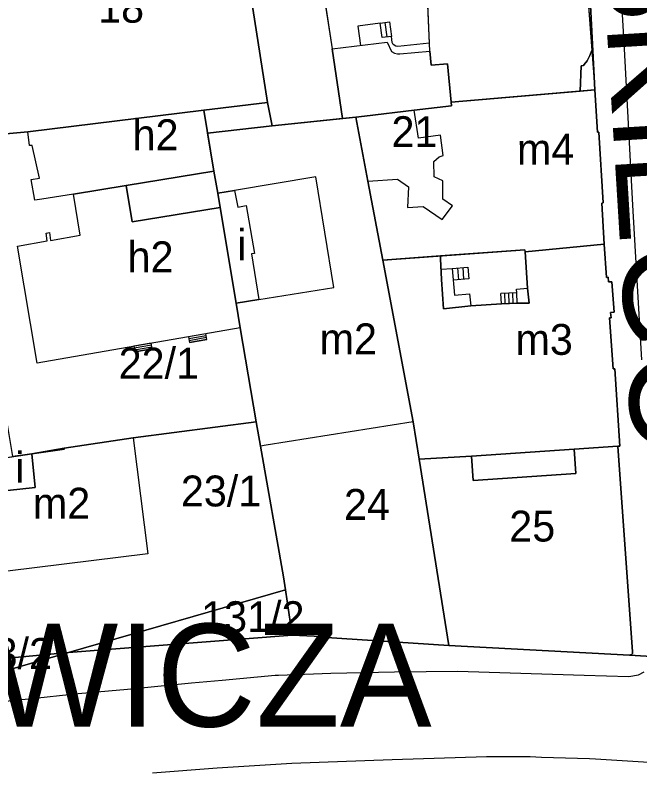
# Model space of a CAD drawing. Extents: x -304109 to -273954, y 21500 to 39796.
# Drawn here: x -294223.4 to -294162.7, y 32084.4 to 32157.8 of the extents above; entities that cross this region are included whole.
import ezdxf

# ---------------------------------------------------------------- set-up
doc = ezdxf.new("R2010")
doc.units = 0
for name, color, linetype in [('Budynki', 7, 'Continuous'), ('Budynki - opisy', 7, 'Continuous'), ('Działki', 7, 'Continuous'), ('Działki - numery', 7, 'Continuous'), ('krawedzie_ulic', 7, 'Continuous'), ('Level 43', 7, 'Continuous'), ('nazwy_ulic', 7, 'Continuous')]:
    doc.layers.add(name, color=color, linetype=linetype)

msp = doc.modelspace()

# ---------------------------------------------------------------- linework, layer by layer
at = {"layer": 'Budynki'}
for points in [[(-294195.1, 32170.92), (-294192.61, 32154.48), (-294187.26, 32155.12), (-294186.85, 32154.22), (-294186.55, 32154.05), (-294186.27, 32153.99), (-294186.04, 32153.98), (-294183.1, 32154.24), (-294183.35, 32159.63)], [(-294168.11, 32164.42), (-294167.36, 32154.32), (-294167.07, 32150.48), (-294168.49, 32150.358), (-294181.05, 32149.28), (-294181.02, 32148.93), (-294184.62, 32148.52), (-294189.47, 32147.93), (-294190.31, 32147.84), (-294191.59, 32147.708), (-294198.44, 32147), (-294198.88, 32149.27), (-294201.2, 32164.05)]]:
    msp.add_lwpolyline(points, dxfattribs=at)
for points in [[(-294173.86, 32134.76), (-294173.87, 32134.94), (-294182.08, 32134.34), (-294187.68, 32133.93), (-294189.13, 32141.62), (-294186.25, 32141.81), (-294185.17, 32141.06), (-294185.29, 32139.05), (-294183.76, 32139.15), (-294181.92, 32137.9), (-294180.9, 32139.23), (-294181.84, 32139.88), (-294181.84, 32141.65), (-294182.68, 32142.04), (-294182.71, 32143.52), (-294182.19, 32143.98), (-294181.8, 32144.1), (-294182.08, 32146.08), (-294184.22, 32145.78), (-294184.62, 32148.52), (-294181.02, 32148.93), (-294181.05, 32149.28), (-294168.49, 32150.358), (-294167.07, 32150.48), (-294166.82, 32146.38), (-294166.67, 32146.39), (-294166.25, 32139.5), (-294166.4, 32139.49), (-294166.16, 32135.5)], [(-294217.76, 32140.36), (-294220.83, 32139.87), (-294221.51, 32139.76), (-294221.85, 32141.76), (-294221.04, 32141.9), (-294221.75, 32145.08), (-294222.01, 32145.08), (-294222.17, 32146.42), (-294205.08, 32148.5), (-294198.88, 32149.27), (-294198.44, 32147), (-294204.709, 32146.281), (-294204.09, 32142.58), (-294212.62, 32141.19)], [(-294201.54, 32127.35), (-294201.94, 32129.74), (-294199.73, 32130.1), (-294192.43, 32131.29), (-294194.19, 32142.04), (-294202.1, 32140.71), (-294203.73, 32140.44), (-294204.09, 32142.58), (-294204.709, 32146.281), (-294198.44, 32147), (-294191.59, 32147.708), (-294190.31, 32147.84), (-294189.13, 32141.62), (-294187.68, 32133.93), (-294184.72, 32118.21), (-294199.02, 32115.96), (-294199.58, 32115.86), (-294199.98, 32118.23)], [(-294201.54, 32127.35), (-294221.29, 32123.93), (-294223.2, 32135.3), (-294220.29, 32135.8), (-294220.41, 32136.56), (-294220.09, 32136.62), (-294219.97, 32135.86), (-294217.11, 32136.36), (-294217.76, 32140.36), (-294212.62, 32141.19), (-294204.09, 32142.58), (-294203.73, 32140.44), (-294203.496, 32139.041), (-294201.94, 32129.74)], [(-294202.1, 32140.71), (-294201.77, 32139.09), (-294200.95, 32139.26), (-294200.15, 32134.59), (-294200.46, 32134.54), (-294199.73, 32130.1), (-294201.94, 32129.74), (-294203.496, 32139.041), (-294203.73, 32140.44)], [(-294182.08, 32134.34), (-294182.07, 32134.16), (-294182.06, 32134.05), (-294181.97, 32132.05), (-294181.79, 32129.2), (-294179.14, 32129.49), (-294176.15, 32129.69), (-294174.58, 32129.75), (-294173.46, 32129.75), (-294173.63, 32131.2), (-294173.86, 32134.76), (-294166.16, 32135.5), (-294165.93, 32132.26), (-294165.78, 32132.27), (-294165.75, 32131.82), (-294165.42, 32131.84), (-294165.21, 32128.87), (-294165.54, 32128.85), (-294165.5, 32128.33), (-294165.65, 32128.32), (-294165.29, 32123.37), (-294165.14, 32123.37), (-294164.63, 32115.85), (-294164.83, 32115.84), (-294169.07, 32115.55), (-294168.91, 32113.2), (-294178.89, 32112.53), (-294179.05, 32114.87), (-294184.14, 32114.59), (-294184.72, 32118.21), (-294187.68, 32133.93)], [(-294221.8, 32115.11), (-294218.63, 32115.56), (-294218.64, 32115.67), (-294211.94, 32116.66), (-294210.51, 32105.4), (-294237.83, 32102.01), (-294239.56, 32108.98), (-294230.57, 32110.76), (-294229.06, 32110.93), (-294224.15, 32111.53), (-294221.48, 32111.85)], [(-294224.15, 32111.53), (-294224.6, 32114.7), (-294221.8, 32115.11), (-294221.48, 32111.85)]]:
    msp.add_lwpolyline(points, close=True, dxfattribs=at)
at = {"layer": 'Działki'}
for points in [[(-294190.31, 32147.84), (-294198.44, 32147), (-294198.88, 32149.27), (-294201.2, 32164.05), (-294203.18, 32177.17), (-294203.23, 32177.49), (-294196.25, 32178.5), (-294191.42, 32179.2), (-294191.35, 32178.43), (-294190.82, 32174.53), (-294190.05, 32169.37), (-294189.09, 32162.93), (-294183.46, 32163.33), (-294168.11, 32164.42), (-294167.8, 32164.44), (-294167.07, 32150.48), (-294181.05, 32149.28), (-294181.02, 32148.93), (-294184.62, 32148.52), (-294189.47, 32147.93)], [(-294252.22, 32159.22), (-294234.23, 32160.81), (-294230.35, 32161.15), (-294228.84, 32161.28), (-294222.69, 32162), (-294201.2, 32164.05), (-294198.88, 32149.27), (-294205.08, 32148.5), (-294222.17, 32146.42), (-294225.41, 32146.12), (-294228.1, 32145.68), (-294228.79, 32145.57), (-294248.87, 32142.49)], [(-294190.31, 32147.84), (-294189.47, 32147.93), (-294184.62, 32148.52), (-294181.02, 32148.93), (-294181.05, 32149.28), (-294167.07, 32150.48), (-294166.82, 32146.38), (-294166.67, 32146.39), (-294166.25, 32139.5), (-294166.4, 32139.49), (-294166.16, 32135.5), (-294173.86, 32134.76), (-294173.87, 32134.94), (-294187.68, 32133.93), (-294189.13, 32141.62)], [(-294198.88, 32149.27), (-294198.44, 32147), (-294190.31, 32147.84), (-294189.13, 32141.62), (-294187.68, 32133.93), (-294184.72, 32118.21), (-294184.14, 32114.59), (-294181.25, 32096.48), (-294193.63, 32097.28), (-294193.63, 32097.36), (-294196.5, 32097.47), (-294197.15, 32101.88), (-294197.34, 32103.14), (-294199.58, 32115.86), (-294199.98, 32118.23), (-294201.54, 32127.35), (-294201.94, 32129.74), (-294203.73, 32140.44), (-294204.09, 32142.58), (-294205.08, 32148.5)], [(-294223.64, 32114.84), (-294226.95, 32134.5), (-294227.44, 32140.39), (-294225.15, 32140.69), (-294225.48, 32143.58), (-294225.91, 32144.97), (-294225.09, 32145.3), (-294225.41, 32146.12), (-294222.17, 32146.42), (-294205.08, 32148.5), (-294204.09, 32142.58), (-294203.73, 32140.44), (-294201.94, 32129.74), (-294201.54, 32127.35), (-294199.98, 32118.23), (-294211.94, 32116.66), (-294218.64, 32115.67), (-294221.8, 32115.11)], [(-294163.71, 32095.53), (-294181.25, 32096.48), (-294184.14, 32114.59), (-294184.72, 32118.21), (-294187.68, 32133.93), (-294173.87, 32134.94), (-294173.86, 32134.76), (-294166.16, 32135.5), (-294165.93, 32132.26), (-294165.78, 32132.27), (-294165.75, 32131.82), (-294165.42, 32131.84), (-294165.21, 32128.87), (-294165.54, 32128.85), (-294165.5, 32128.33), (-294165.65, 32128.32), (-294165.29, 32123.37), (-294165.14, 32123.37), (-294164.63, 32115.85), (-294164.83, 32115.84), (-294163.41, 32095.87), (-294163.43, 32095.7), (-294163.52, 32095.61)], [(-294239.56, 32108.98), (-294230.57, 32110.76), (-294226.37, 32114.43), (-294224.6, 32114.7), (-294223.64, 32114.84), (-294221.8, 32115.11), (-294218.64, 32115.67), (-294211.94, 32116.66), (-294199.98, 32118.23), (-294199.58, 32115.86), (-294197.34, 32103.14), (-294197.15, 32101.88), (-294218.23, 32095.8), (-294232.45, 32094.46), (-294237.83, 32102.01)], [(-294218.23, 32095.8), (-294197.15, 32101.88), (-294196.5, 32097.47)], [(-294218.23, 32095.8), (-294230.81, 32092.17), (-294232.45, 32094.46)]]:
    msp.add_lwpolyline(points, close=True, dxfattribs=at)
for points in [[(-294149.05, 32094.67), (-294163.71, 32095.53), (-294163.52, 32095.61), (-294163.43, 32095.7), (-294163.41, 32095.87), (-294164.83, 32115.84), (-294164.63, 32115.85), (-294165.14, 32123.37), (-294165.29, 32123.37), (-294165.65, 32128.32), (-294165.5, 32128.33), (-294165.54, 32128.85), (-294165.21, 32128.87), (-294165.42, 32131.84), (-294165.75, 32131.82), (-294165.78, 32132.27), (-294165.93, 32132.26), (-294166.16, 32135.5), (-294166.4, 32139.49), (-294166.25, 32139.5), (-294166.67, 32146.39), (-294166.82, 32146.38), (-294167.07, 32150.48), (-294167.8, 32164.44)], [(-294265.48, 32081.96), (-294244.71, 32088.58), (-294230.81, 32092.17), (-294218.23, 32095.8), (-294196.5, 32097.47), (-294193.63, 32097.36), (-294193.63, 32097.28), (-294181.25, 32096.48), (-294163.71, 32095.53), (-294149.05, 32094.67), (-294142.52, 32094.28), (-294142.51, 32094.63), (-294121.11, 32093.45), (-294111.71, 32092.72), (-294111.65, 32093.17), (-294106.07, 32092.7), (-294106.09, 32092.5), (-294103.15, 32092.26), (-294103.13, 32092.46), (-294097.57, 32091.99), (-294097.61, 32091.53), (-294088.07, 32090.72), (-294059.77, 32089.84)]]:
    msp.add_lwpolyline(points, dxfattribs=at)
at = {"layer": 'krawedzie_ulic'}
for points in [[(-294162.501, 32124.254), (-294163.027, 32133.076), (-294163.392, 32139.292), (-294164.205, 32154.485), (-294164.794, 32165.112), (-294165.112, 32170.735), (-294165.584, 32179.866), (-294166.235, 32189.282), (-294166.698, 32196.118), (-294166.969, 32201.148), (-294167.384, 32207.648), (-294167.724, 32213.787)], [(-294227.265, 32090.79), (-294222.13, 32091.292), (-294217.279, 32091.797), (-294212.506, 32092.225), (-294206.262, 32092.848), (-294203.295, 32093.109), (-294198.153, 32093.591), (-294197.825, 32093.609), (-294192.718, 32093.802), (-294186.53, 32093.909), (-294180.392, 32093.992), (-294175.289, 32093.824), (-294168.097, 32093.589), (-294163.766, 32093.478), (-294162.831, 32093.632), (-294162.293, 32093.931)], [(-294210.05, 32084.1), (-294203.787, 32084.601), (-294196.519, 32085.032), (-294186.774, 32085.399), (-294177.596, 32085.686), (-294173.368, 32085.683), (-294172.258, 32085.615), (-294167.59, 32085.509), (-294166.997, 32085.466), (-294160.806, 32085.065), (-294156.266, 32084.757), (-294150.565, 32084.327)]]:
    msp.add_lwpolyline(points, dxfattribs=at)
at = {"layer": 'Level 43'}
for p, q in [((-294195.1, 32170.92), (-294192.61, 32154.48)), ((-294198.88, 32149.27), (-294201.2, 32164.05)), ((-294168.11, 32164.42), (-294167.36, 32154.32)), ((-294183.1, 32154.24), (-294183.35, 32159.63)), ((-294187.93, 32156.97), (-294190.1, 32156.69)), ((-294190.1, 32156.69), (-294189.86, 32154.809)), ((-294187.93, 32156.97), (-294187.021, 32157.088)), ((-294187.75, 32155.58), (-294187.93, 32156.97)), ((-294187.475, 32157.029), (-294187.294, 32155.631)), ((-294187.021, 32157.088), (-294186.84, 32155.69)), ((-294186.84, 32155.69), (-294187.75, 32155.58)), ((-294186.77, 32155.09), (-294186.84, 32155.69)), ((-294192.61, 32154.48), (-294187.26, 32155.12)), ((-294191.59, 32147.708), (-294192.61, 32154.48)), ((-294192.61, 32154.48), (-294191.59, 32147.708)), ((-294187.26, 32155.12), (-294186.85, 32154.22)), ((-294186.68, 32154.91), (-294186.77, 32155.09)), ((-294186.42, 32154.74), (-294186.68, 32154.91)), ((-294186.21, 32154.72), (-294186.42, 32154.74)), ((-294183.137, 32155.034), (-294186.21, 32154.72)), ((-294186.85, 32154.22), (-294186.55, 32154.05)), ((-294186.55, 32154.05), (-294186.27, 32153.99)), ((-294186.27, 32153.99), (-294186.04, 32153.98)), ((-294186.04, 32153.98), (-294183.1, 32154.24)), ((-294182.98, 32152.89), (-294183.1, 32154.24)), ((-294183.1, 32154.24), (-294182.98, 32152.89)), ((-294167.83, 32153.31), (-294167.57, 32153.82)), ((-294167.57, 32153.82), (-294167.83, 32153.31)), ((-294167.57, 32153.82), (-294167.36, 32154.32)), ((-294167.36, 32154.32), (-294167.57, 32153.82)), ((-294167.36, 32154.32), (-294167.07, 32150.48)), ((-294181.38, 32153.03), (-294182.98, 32152.89)), ((-294182.98, 32152.89), (-294181.38, 32153.03)), ((-294181.05, 32149.28), (-294181.38, 32153.03)), ((-294181.38, 32153.03), (-294181.05, 32149.28)), ((-294168.1, 32152.95), (-294167.83, 32153.31)), ((-294167.83, 32153.31), (-294168.1, 32152.95)), ((-294168.49, 32150.358), (-294168.39, 32152.84)), ((-294168.39, 32152.84), (-294168.49, 32150.358)), ((-294168.39, 32152.84), (-294168.19, 32152.86)), ((-294168.19, 32152.86), (-294168.39, 32152.84)), ((-294168.19, 32152.86), (-294168.1, 32152.95)), ((-294168.1, 32152.95), (-294168.19, 32152.86)), ((-294168.49, 32150.358), (-294181.05, 32149.28)), ((-294167.07, 32150.48), (-294168.49, 32150.358)), ((-294198.44, 32147), (-294198.88, 32149.27)), ((-294181.02, 32148.93), (-294184.62, 32148.52)), ((-294181.05, 32149.28), (-294181.02, 32148.93)), ((-294190.31, 32147.84), (-294191.59, 32147.708)), ((-294189.47, 32147.93), (-294190.31, 32147.84)), ((-294184.62, 32148.52), (-294189.47, 32147.93)), ((-294191.59, 32147.708), (-294198.44, 32147)), ((-294212.62, 32141.19), (-294204.09, 32142.58)), ((-294204.09, 32142.58), (-294203.73, 32140.44)), ((-294217.76, 32140.36), (-294212.62, 32141.19)), ((-294212.05, 32137.65), (-294212.62, 32141.19)), ((-294212.62, 32141.19), (-294212.05, 32137.65)), ((-294217.11, 32136.36), (-294217.76, 32140.36)), ((-294203.73, 32140.44), (-294203.496, 32139.041)), ((-294203.496, 32139.041), (-294212.05, 32137.65)), ((-294212.05, 32137.65), (-294203.496, 32139.041)), ((-294203.496, 32139.041), (-294201.94, 32129.74)), ((-294220.41, 32136.56), (-294220.09, 32136.62)), ((-294220.29, 32135.8), (-294220.41, 32136.56)), ((-294220.09, 32136.62), (-294219.97, 32135.86)), ((-294219.97, 32135.86), (-294217.11, 32136.36)), ((-294223.2, 32135.3), (-294220.29, 32135.8)), ((-294166.16, 32135.5), (-294173.86, 32134.76)), ((-294165.93, 32132.26), (-294166.16, 32135.5)), ((-294221.29, 32123.93), (-294223.2, 32135.3)), ((-294173.86, 32134.76), (-294173.63, 32131.2)), ((-294182.08, 32134.34), (-294187.68, 32133.93)), ((-294187.68, 32133.93), (-294184.72, 32118.21)), ((-294182.06, 32134.05), (-294182.08, 32134.34)), ((-294181.97, 32132.05), (-294182.06, 32134.05)), ((-294182.015, 32133.05), (-294180.93, 32133.14)), ((-294180.93, 32133.14), (-294179.411, 32133.262)), ((-294180.93, 32133.14), (-294180.72, 32130.53)), ((-294180.424, 32133.181), (-294180.332, 32132.033)), ((-294179.917, 32133.221), (-294179.825, 32132.073)), ((-294179.411, 32133.262), (-294179.319, 32132.114)), ((-294181.79, 32129.2), (-294181.97, 32132.05)), ((-294179.319, 32132.114), (-294180.838, 32131.992)), ((-294165.78, 32132.27), (-294165.93, 32132.26)), ((-294165.75, 32131.82), (-294165.78, 32132.27)), ((-294165.42, 32131.84), (-294165.75, 32131.82)), ((-294165.21, 32128.87), (-294165.42, 32131.84)), ((-294174.68, 32131.12), (-294173.63, 32131.2)), ((-294174.648, 32130.759), (-294174.68, 32131.12)), ((-294173.63, 32131.2), (-294173.46, 32129.75)), ((-294173.63, 32131.2), (-294173.46, 32129.75)), ((-294180.72, 32130.53), (-294179.26, 32130.66)), ((-294179.26, 32130.66), (-294179.14, 32129.49)), ((-294174.648, 32130.759), (-294176.2, 32130.7)), ((-294176.162, 32129.69), (-294176.2, 32130.7)), ((-294175.774, 32129.704), (-294175.812, 32130.715)), ((-294175.386, 32129.719), (-294175.424, 32130.73)), ((-294174.998, 32129.734), (-294175.036, 32130.744)), ((-294174.61, 32129.749), (-294174.648, 32130.759)), ((-294174.61, 32129.749), (-294174.648, 32130.759)), ((-294201.94, 32129.74), (-294201.54, 32127.35)), ((-294179.14, 32129.49), (-294181.79, 32129.2)), ((-294176.15, 32129.69), (-294179.14, 32129.49)), ((-294174.58, 32129.75), (-294176.15, 32129.69)), ((-294174.58, 32129.75), (-294174.61, 32129.749)), ((-294173.46, 32129.75), (-294174.58, 32129.75)), ((-294173.46, 32129.75), (-294174.58, 32129.75)), ((-294165.54, 32128.85), (-294165.21, 32128.87)), ((-294165.5, 32128.33), (-294165.54, 32128.85)), ((-294165.65, 32128.32), (-294165.5, 32128.33)), ((-294165.29, 32123.37), (-294165.65, 32128.32)), ((-294201.54, 32127.35), (-294221.29, 32123.93)), ((-294204.876, 32126.773), (-294206.577, 32126.477)), ((-294204.876, 32126.772), (-294206.577, 32126.477)), ((-294204.843, 32126.586), (-294206.544, 32126.291)), ((-294204.779, 32126.215), (-294204.876, 32126.773)), ((-294210.181, 32125.854), (-294211.874, 32125.561)), ((-294210.181, 32125.854), (-294211.874, 32125.561)), ((-294210.087, 32125.313), (-294210.181, 32125.854)), ((-294206.577, 32126.477), (-294206.48, 32125.92)), ((-294204.811, 32126.401), (-294206.512, 32126.106)), ((-294204.779, 32126.215), (-294206.48, 32125.92)), ((-294206.48, 32125.92), (-294204.779, 32126.215)), ((-294211.874, 32125.561), (-294211.78, 32125.02)), ((-294210.15, 32125.674), (-294211.842, 32125.381)), ((-294210.118, 32125.493), (-294211.811, 32125.2)), ((-294210.087, 32125.313), (-294211.78, 32125.02)), ((-294211.78, 32125.02), (-294210.087, 32125.313)), ((-294165.14, 32123.37), (-294165.29, 32123.37)), ((-294164.63, 32115.85), (-294165.14, 32123.37)), ((-294184.72, 32118.21), (-294184.14, 32114.59)), ((-294179.05, 32114.87), (-294169.07, 32115.55)), ((-294169.07, 32115.55), (-294179.05, 32114.87)), ((-294169.07, 32115.55), (-294164.83, 32115.84)), ((-294168.91, 32113.2), (-294169.07, 32115.55)), ((-294164.83, 32115.84), (-294164.63, 32115.85)), ((-294184.14, 32114.59), (-294179.05, 32114.87)), ((-294179.05, 32114.87), (-294178.89, 32112.53)), ((-294178.89, 32112.53), (-294168.91, 32113.2))]:
    msp.add_line(p, q, dxfattribs=at)

# ---------------------------------------------------------------- texts
at = {"layer": 'Budynki - opisy'}
for s, p in [('h2', (-294212.001, 32144.626)), ('m4', (-294174.642, 32143.225)), ('i', (-294201.818, 32133.928)), ('h2', (-294212.487, 32132.763)), ('m2', (-294193.822, 32124.788)), ('m3', (-294174.785, 32124.731)), ('i', (-294223.406, 32112.297)), ('m2', (-294221.691, 32108.81))]:
    msp.add_text(s, height=3, dxfattribs=at).set_placement(p)
at = {"layer": 'Działki - numery'}
for s, p in [('18', (-294215.349, 32157.017)), ('21', (-294186.836, 32144.923)), ('22/1', (-294213.356, 32122.422)), ('23/1', (-294207.306, 32109.998)), ('24', (-294191.453, 32108.693)), ('25', (-294175.391, 32106.584)), ('131/2', (-294205.335, 32097.779)), ('23/2', (-294227.646, 32094.203))]:
    msp.add_text(s, height=3, dxfattribs=at).set_placement(p)
at = {"layer": 'nazwy_ulic'}
msp.add_text('SZUJSKIEGO', height=10, rotation=273.50072, dxfattribs=at).set_placement((-294168.524, 32199.175))
msp.add_text('PLAC KUZNOWICZA', height=10, dxfattribs=at).set_placement((-294311.467, 32088.59))

doc.saveas('drawing.dxf')
